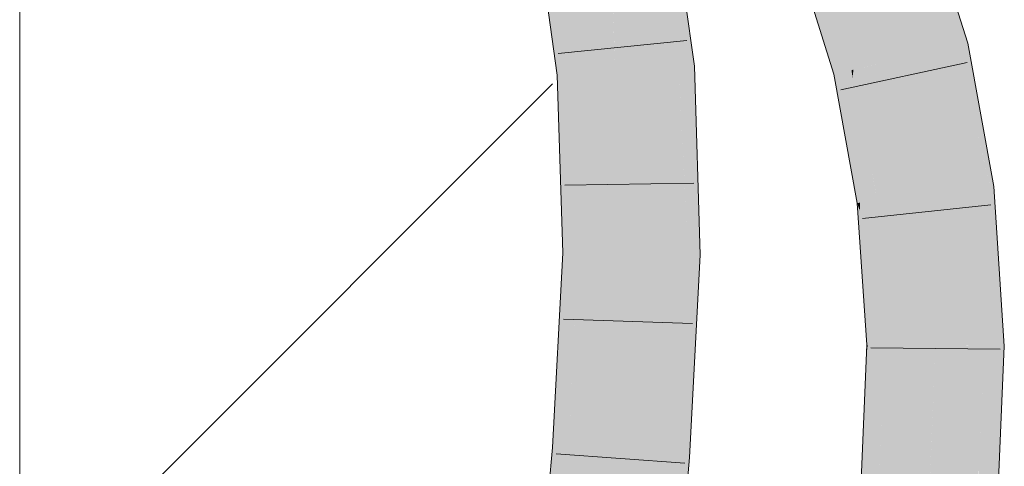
# Model space of a CAD drawing. Extents: x -620 to 300, y 62 to 1162.
# Tile 298 of 322: x 172.842 to 174.633, y 1030.049 to 1030.862. Entities that reach past the tile are written whole.
import ezdxf

# ---------------------------------------------------------------- set-up
doc = ezdxf.new("R2010")
doc.units = 0
doc.layers.get('0').update_dxf_attribs({"lineweight": 13})
doc.layers.add('E_Detail_Linie_Text_Bem', color=7, linetype='Continuous', lineweight=13)
for name, color, linetype, lineweight, true_color in [('E_Detail_Wandschraffur', 7, 'Continuous', 5, 0xc0c0c0), ('E_Leerrohr 25-A06G94UQ8I', 7, 'Continuous', 9, 0xff8000), ('E_Leerrohr 25-Shading', 7, 'Continuous', 9, 0xff8000)]:
    doc.layers.add(name, color=color, linetype=linetype, lineweight=lineweight, true_color=true_color)

# ---------------------------------------------------------------- blocks, each defined once
blk = doc.blocks.new('Shading-A06G94F38I', base_point=(240.4925, 861.0052))
at = {"layer": 'E_Leerrohr 25-Shading', "color": 43, "true_color": 0xd7ab7f}
for points in [[(174.5517, 1030.8153), (174.5667, 1030.8187), (174.4849, 1030.972), (174.5152, 1030.9835)], [(174.481, 1030.9705), (174.531, 1030.8105), (174.4829, 1030.9712), (174.5462, 1030.814)], [(174.4849, 1030.972), (174.4829, 1030.9712), (174.5448, 1030.8317), (174.5305, 1030.8529)], [(174.0113, 1030.9358), (174.0103, 1030.9359), (174.0405, 1030.775), (174.0327, 1030.7745)], [(174.0692, 1030.7769), (174.0484, 1030.9272), (174.0299, 1030.8333), (174.0113, 1030.9358)], [(173.8007, 1030.8959), (173.8156, 1030.7903), (173.8033, 1030.8964)], [(173.8352, 1030.9025), (173.8033, 1030.8964), (173.8355, 1030.8964), (173.8156, 1030.7903)], [(173.8355, 1030.8964), (173.8156, 1030.7903), (173.8418, 1030.7622), (173.8197, 1030.7607)], [(173.8521, 1030.7628), (173.8364, 1030.9012), (173.8418, 1030.7622), (173.8355, 1030.8964)], [(173.8367, 1030.9027), (173.8364, 1030.9012), (173.8533, 1030.7629), (173.8521, 1030.7628)], [(173.8563, 1030.7631), (173.8367, 1030.9027), (173.8533, 1030.7629)], [(174.2854, 1030.8956), (174.2847, 1030.8954), (174.3026, 1030.8276), (174.2891, 1030.8706)], [(174.2854, 1030.8956), (174.3026, 1030.8276), (174.2955, 1030.8995), (174.3059, 1030.8475)], [(174.2955, 1030.8995), (174.3059, 1030.8475), (174.3044, 1030.903), (174.3105, 1030.8755)], [(174.3105, 1030.8755), (174.3194, 1030.8357), (174.3141, 1030.897), (174.3169, 1030.8861)], [(174.3169, 1030.8861), (174.3468, 1030.7681), (174.3159, 1030.9073), (174.3551, 1030.77)], [(174.3551, 1030.77), (174.3587, 1030.7709), (174.3159, 1030.9073)], [(174.3231, 1030.7626), (174.3194, 1030.8357), (174.3059, 1030.8475), (174.3105, 1030.8755)], [(174.3351, 1030.7654), (174.3468, 1030.7681), (174.3194, 1030.8357), (174.3169, 1030.8861)], [(174.3059, 1030.8475), (174.3026, 1030.8276), (174.3223, 1030.765)], [(174.3231, 1030.7626), (174.3059, 1030.8475), (174.3223, 1030.765)], [(174.5305, 1030.8529), (174.5462, 1030.814), (174.5448, 1030.8317), (174.5517, 1030.8153)], [(174.0692, 1030.7769), (174.0299, 1030.8333), (174.0432, 1030.7751)], [(174.0299, 1030.8333), (174.0405, 1030.775), (174.0432, 1030.7751)], [(174.3194, 1030.8357), (174.3231, 1030.7626), (174.3351, 1030.7654)], [(174.531, 1030.8105), (174.5774, 1030.5536), (174.5462, 1030.814), (174.6075, 1030.5573)], [(174.5462, 1030.814), (174.5904, 1030.6873), (174.5517, 1030.8153)], [(174.5983, 1030.634), (174.5904, 1030.6873), (174.5806, 1030.6699), (174.5462, 1030.814)], [(174.5904, 1030.6873), (174.5667, 1030.8187), (174.5517, 1030.8153)], [(174.0327, 1030.7745), (174.0432, 1030.4344), (174.0405, 1030.775), (174.0579, 1030.4343)], [(174.0405, 1030.775), (174.0773, 1030.5164), (174.0432, 1030.7751)], [(174.0773, 1030.5164), (174.0405, 1030.775), (174.0687, 1030.4342), (174.0489, 1030.611)], [(174.0773, 1030.5164), (174.0692, 1030.7769), (174.0432, 1030.7751)], [(174.3351, 1030.7654), (174.3436, 1030.649), (174.3468, 1030.7681), (174.352, 1030.7161)], [(174.3468, 1030.7681), (174.352, 1030.7161), (174.3551, 1030.77), (174.3569, 1030.756)], [(174.3569, 1030.756), (174.3587, 1030.7709), (174.3551, 1030.77)], [(174.3859, 1030.5304), (174.3587, 1030.7709), (174.3569, 1030.756)], [(174.3859, 1030.5304), (174.3957, 1030.5315), (174.3587, 1030.7709), (174.3589, 1030.77)], [(174.3957, 1030.5315), (174.4019, 1030.5323), (174.3589, 1030.77)], [(173.8418, 1030.7622), (173.8197, 1030.7607), (173.8394, 1030.4371), (173.8298, 1030.4373)], [(173.8521, 1030.7628), (173.8418, 1030.7622), (173.8585, 1030.4369), (173.8394, 1030.4371)], [(173.8521, 1030.7628), (173.8528, 1030.7256), (173.8533, 1030.7629)], [(173.8528, 1030.7256), (173.8563, 1030.7631), (173.8533, 1030.7629)], [(173.8528, 1030.7256), (173.8585, 1030.4369), (173.8563, 1030.7631), (173.8664, 1030.4368)], [(174.3231, 1030.7626), (174.3436, 1030.649), (174.3351, 1030.7654)], [(174.3569, 1030.756), (174.352, 1030.7161), (174.3859, 1030.5304), (174.3706, 1030.5286)], [(174.352, 1030.7161), (174.3436, 1030.649), (174.3706, 1030.5286), (174.3656, 1030.528)], [(174.601, 1030.6285), (174.5904, 1030.6873), (174.5983, 1030.634)], [(174.6097, 1030.5575), (174.5983, 1030.634), (174.5955, 1030.6078), (174.5806, 1030.6699)], [(174.6138, 1030.558), (174.601, 1030.6285), (174.6097, 1030.5575), (174.5983, 1030.634)], [(174.0489, 1030.611), (174.0579, 1030.4343), (174.0687, 1030.4342)], [(174.5955, 1030.6078), (174.6075, 1030.5573), (174.6097, 1030.5575)], [(174.5774, 1030.5536), (174.6261, 1030.373), (174.6075, 1030.5573)], [(174.6261, 1030.373), (174.5774, 1030.5536), (174.5983, 1030.2678), (174.5943, 1030.301)], [(174.6075, 1030.5573), (174.6261, 1030.373), (174.6097, 1030.5575), (174.6162, 1030.5211)], [(174.6162, 1030.5211), (174.6138, 1030.558), (174.6097, 1030.5575)], [(174.3706, 1030.5286), (174.3656, 1030.528), (174.3701, 1030.5134)], [(174.3701, 1030.5134), (174.3656, 1030.528), (174.369, 1030.4775)], [(174.3859, 1030.5304), (174.3706, 1030.5286), (174.3856, 1030.4641), (174.3701, 1030.5134)], [(174.3856, 1030.4641), (174.3978, 1030.4253), (174.3859, 1030.5304), (174.3957, 1030.5315)], [(174.3978, 1030.4253), (174.4123, 1030.379), (174.3957, 1030.5315), (174.4019, 1030.5323)], [(174.0773, 1030.5164), (174.0687, 1030.4342), (174.0798, 1030.4341)], [(174.369, 1030.4775), (174.3853, 1030.3961), (174.3701, 1030.5134), (174.3856, 1030.4641)], [(174.3831, 1030.2697), (174.3847, 1030.2697), (174.369, 1030.4775), (174.3853, 1030.3961)], [(174.3856, 1030.4641), (174.3853, 1030.3961), (174.3978, 1030.4253), (174.3998, 1030.3236)], [(173.8318, 1030.2842), (173.8394, 1030.4371), (173.8127, 1030.1165), (173.8298, 1030.4373)], [(173.8417, 1030.114), (173.8585, 1030.4369), (173.8234, 1030.1154), (173.8394, 1030.4371)], [(173.8585, 1030.4369), (173.8417, 1030.1139), (173.8664, 1030.4368), (173.8492, 1030.1134)], [(174.0579, 1030.4343), (174.0432, 1030.4344), (174.0267, 1030.0673), (174.0274, 1030.1361)], [(174.0579, 1030.4343), (174.0267, 1030.0673), (174.0396, 1030.0664)], [(174.0579, 1030.4343), (174.0396, 1030.0664), (174.0734, 1030.3134), (174.0603, 1030.0649)], [(174.0579, 1030.4343), (174.0734, 1030.3134), (174.0687, 1030.4342)], [(174.0734, 1030.3134), (174.0798, 1030.4341), (174.0687, 1030.4342)], [(174.3998, 1030.3236), (174.4106, 1030.2694), (174.3978, 1030.4253), (174.4123, 1030.379)], [(174.3853, 1030.3961), (174.3847, 1030.2697), (174.3998, 1030.3236), (174.4008, 1030.2695)], [(174.4123, 1030.379), (174.4106, 1030.2694), (174.4171, 1030.2694)], [(174.4171, 1030.2694), (174.4197, 1030.2693), (174.4123, 1030.379)], [(174.6261, 1030.373), (174.5983, 1030.2678), (174.6331, 1030.2675)], [(174.4008, 1030.2695), (174.4106, 1030.2694), (174.3998, 1030.3236)], [(173.8234, 1030.1154), (173.8318, 1030.2842), (173.8127, 1030.1165)], [(174.5943, 1030.301), (174.5965, 1030.2678), (174.5983, 1030.2678)], [(174.3682, 1029.6676), (174.4106, 1030.2694), (174.3824, 1030.2524), (174.3847, 1030.2697)], [(174.4171, 1030.2694), (174.4106, 1030.2694), (174.3864, 1029.666), (174.3682, 1029.6676)], [(174.3847, 1030.2697), (174.3831, 1030.2697), (174.3824, 1030.2524)], [(174.4078, 1030.0865), (174.3864, 1029.666), (174.4197, 1030.2689), (174.394, 1029.6653)], [(174.4171, 1030.2694), (174.4078, 1030.0865), (174.4197, 1030.2693), (174.4197, 1030.2689)], [(174.6112, 1029.7542), (174.5965, 1030.2678), (174.5899, 1029.6486), (174.5869, 1030.0431)], [(174.5965, 1030.2678), (174.6112, 1029.7542), (174.5983, 1030.2678)], [(174.6112, 1029.7542), (174.6331, 1030.2675), (174.5983, 1030.2678)], [(174.3682, 1029.6676), (174.3824, 1030.2524), (174.3575, 1029.6685)], [(174.0274, 1030.1361), (174.0238, 1030.0675), (174.0267, 1030.0673)], [(173.8109, 1030.0828), (173.8218, 1030.082), (173.8127, 1030.1165), (173.8234, 1030.1154)], [(173.8399, 1030.0807), (173.8417, 1030.114), (173.8218, 1030.082), (173.8234, 1030.1154)], [(173.8436, 1030.1138), (173.8417, 1030.1139), (173.8412, 1030.0806), (173.8399, 1030.0807)], [(173.8492, 1030.1134), (173.8436, 1030.1138), (173.8474, 1030.0802), (173.8412, 1030.0806)], [(173.7793, 1029.7109), (173.7987, 1029.7412), (173.8109, 1030.0828), (173.8122, 1029.9398)], [(173.7793, 1029.7109), (173.8109, 1030.0828), (173.7932, 1029.8844)], [(173.8218, 1030.082), (173.8109, 1030.0828), (173.8122, 1029.9398)], [(173.8137, 1029.7645), (173.8399, 1030.0807), (173.8122, 1029.9398), (173.8218, 1030.082)], [(173.8474, 1030.0802), (173.8399, 1030.0807), (173.8141, 1029.708), (173.8137, 1029.7645)], [(174.0267, 1030.0673), (174.0238, 1030.0675), (174.0043, 1029.6915), (173.9903, 1029.6927)], [(174.0267, 1030.0673), (174.0043, 1029.6915), (174.0168, 1029.8241)], [(174.0043, 1029.6915), (174.0267, 1029.6896), (174.0396, 1030.0664), (174.0603, 1030.0649)], [(174.0396, 1030.0664), (174.0267, 1030.0673), (174.0168, 1029.8241)]]:
    blk.add_solid(points, dxfattribs=at)
at = {"layer": 'E_Leerrohr 25-Shading', "color": 31, "true_color": 0xfabd7f}
for points in [[(174.3984, 1030.939), (174.4546, 1030.793), (174.481, 1030.9705), (174.531, 1030.8105)], [(173.9445, 1030.7688), (174.0327, 1030.7745), (173.9235, 1030.9193), (174.0103, 1030.9359)], [(174.3159, 1030.9073), (174.3587, 1030.7709), (174.3887, 1030.9352), (174.4046, 1030.7814)], [(174.4046, 1030.7814), (174.4449, 1030.7906), (174.3887, 1030.9352), (174.3984, 1030.939)], [(174.3984, 1030.939), (174.4449, 1030.7906), (174.4546, 1030.793)], [(173.8896, 1030.7653), (173.9036, 1030.9155), (173.8563, 1030.7631), (173.8551, 1030.9062)], [(173.916, 1030.767), (173.9198, 1030.9186), (173.8896, 1030.7653), (173.9036, 1030.9155)], [(173.9198, 1030.9186), (173.916, 1030.767), (173.9232, 1030.8212)], [(173.9252, 1030.7676), (173.9445, 1030.7688), (173.9198, 1030.9186), (173.9235, 1030.9193)], [(173.8551, 1030.9062), (173.8367, 1030.9027), (173.8563, 1030.7631)], [(173.916, 1030.767), (173.9252, 1030.7676), (173.9232, 1030.8212)], [(174.5316, 1030.548), (174.5774, 1030.5536), (174.4546, 1030.793), (174.531, 1030.8105)], [(174.4147, 1030.5338), (174.4897, 1030.543), (174.4046, 1030.7814), (174.4449, 1030.7906)], [(174.4546, 1030.793), (174.4449, 1030.7906), (174.5316, 1030.548), (174.5054, 1030.5448)], [(174.4449, 1030.7906), (174.4897, 1030.543), (174.5054, 1030.5448)], [(173.9192, 1030.436), (173.9252, 1030.7676), (173.882, 1030.4365), (173.9199, 1030.7672)], [(173.9192, 1030.436), (173.9548, 1030.4357), (173.9252, 1030.7676), (173.9445, 1030.7688)], [(173.9548, 1030.4357), (174.0432, 1030.4344), (173.9445, 1030.7688), (174.0327, 1030.7745)], [(174.3909, 1030.7782), (174.3587, 1030.7709), (174.4019, 1030.5325)], [(174.4046, 1030.7814), (174.3909, 1030.7782), (174.4019, 1030.5323), (174.4019, 1030.5325)], [(174.4046, 1030.7814), (174.4019, 1030.5323), (174.4147, 1030.5338)], [(173.8896, 1030.7653), (173.8563, 1030.7631), (173.8664, 1030.4368)], [(173.8794, 1030.4366), (173.916, 1030.767), (173.8664, 1030.4368), (173.8896, 1030.7653)], [(173.9199, 1030.7672), (173.916, 1030.767), (173.882, 1030.4365), (173.8794, 1030.4366)], [(174.5943, 1030.301), (174.5774, 1030.5536), (174.5316, 1030.548)], [(174.4123, 1030.379), (174.4897, 1030.543), (174.4147, 1030.5338)], [(174.4123, 1030.379), (174.4197, 1030.2693), (174.4897, 1030.543), (174.5081, 1030.2686)], [(174.5054, 1030.5448), (174.4897, 1030.543), (174.5181, 1030.4773)], [(174.5181, 1030.4773), (174.4897, 1030.543), (174.5573, 1030.2682), (174.5081, 1030.2686)], [(174.5316, 1030.548), (174.5054, 1030.5448), (174.5943, 1030.301), (174.5181, 1030.4773)], [(174.4019, 1030.5323), (174.4123, 1030.379), (174.4147, 1030.5338)], [(174.5943, 1030.301), (174.5181, 1030.4773), (174.5965, 1030.2678), (174.5573, 1030.2682)], [(173.8474, 1030.0802), (173.882, 1030.4365), (173.8492, 1030.1134), (173.8794, 1030.4366)], [(173.8474, 1030.0802), (173.9192, 1030.436), (173.882, 1030.4365)], [(173.9192, 1030.436), (173.8474, 1030.0802), (173.8975, 1030.0765)], [(173.8794, 1030.4366), (173.8664, 1030.4368), (173.8492, 1030.1134)], [(173.8975, 1030.0765), (173.9356, 1030.0739), (173.9192, 1030.436), (173.9548, 1030.4357)], [(173.9356, 1030.0739), (174.0238, 1030.0675), (173.9548, 1030.4357), (174.0432, 1030.4344)], [(174.4197, 1030.2693), (174.394, 1029.6653), (174.5011, 1030.1055), (174.4202, 1029.6631)], [(174.4197, 1030.2693), (174.5011, 1030.1055), (174.5081, 1030.2686)], [(174.482, 1029.6578), (174.5701, 1029.6503), (174.5081, 1030.2686), (174.5965, 1030.2678)], [(174.4202, 1029.6631), (174.482, 1029.6578), (174.5011, 1030.1055)], [(173.8474, 1030.0802), (173.8141, 1029.708), (173.8975, 1030.0765), (173.8683, 1029.7032)], [(173.8683, 1029.7032), (173.9022, 1029.7003), (173.8975, 1030.0765), (173.9356, 1030.0739)], [(173.9022, 1029.7003), (173.9903, 1029.6927), (173.9356, 1030.0739), (174.0238, 1030.0675)]]:
    blk.add_solid(points, dxfattribs=at)
blk = doc.blocks.new('Referenz-A06G94UU8I')
at = {"layer": 'E_Detail_Linie_Text_Bem', "linetype": 'Continuous', "ltscale": 0.13}
blk.add_line((172.8415, 1020.6928), (172.8415, 1032.4928), dxfattribs=at)
at = {"layer": 'E_Detail_Wandschraffur', "linetype": 'ByBlock', "ltscale": 0.13}
blk.add_line((172.8415, 1029.7749), (173.8113, 1030.7447), dxfattribs=at)
at = {"layer": 'E_Leerrohr 25-A06G94UQ8I', "linetype": 'Continuous', "ltscale": 0.13}
for p, q in [((174.5667, 1030.8188), (174.5152, 1030.9836)), ((174.0692, 1030.7769), (174.0463, 1030.9429)), ((173.8198, 1030.7607), (173.8007, 1030.8958)), ((174.3231, 1030.7626), (174.2817, 1030.8943)), ((174.0554, 1030.8236), (173.8216, 1030.8001)), ((174.6138, 1030.558), (174.5667, 1030.8188)), ((174.0798, 1030.434), (174.0692, 1030.7769)), ((174.5655, 1030.7838), (174.3358, 1030.7342)), ((173.8298, 1030.4372), (173.8198, 1030.7607)), ((174.3656, 1030.5279), (174.3231, 1030.7626)), ((174.0684, 1030.5643), (173.8334, 1030.5604)), ((174.6331, 1030.2675), (174.6138, 1030.558)), ((174.3831, 1030.2697), (174.3656, 1030.5279)), ((174.6085, 1030.525), (174.3749, 1030.5001)), ((173.8109, 1030.0828), (173.8298, 1030.4372)), ((174.0603, 1030.0649), (174.0798, 1030.434)), ((174.0657, 1030.3087), (173.8308, 1030.3164)), ((174.3575, 1029.6685), (174.3831, 1030.2697)), ((174.6066, 1029.6471), (174.6331, 1030.2675)), ((174.6254, 1030.262), (174.3904, 1030.2642)), ((173.7777, 1029.7111), (173.8109, 1030.0828)), ((174.0518, 1030.0545), (173.8174, 1030.0714)), ((174.0267, 1029.6895), (174.0603, 1030.0649))]:
    blk.add_line(p, q, dxfattribs=at)

msp = doc.modelspace()

# ---------------------------------------------------------------- block references
at = {"color": 8, "lineweight": 25, "ltscale": 0.25, "true_color": 0x808080}
msp.add_blockref('Referenz-A06G94UU8I', (0, 0), dxfattribs=at)
msp.add_blockref('Shading-A06G94F38I', (240.4925, 861.0052))

doc.saveas('drawing.dxf')
